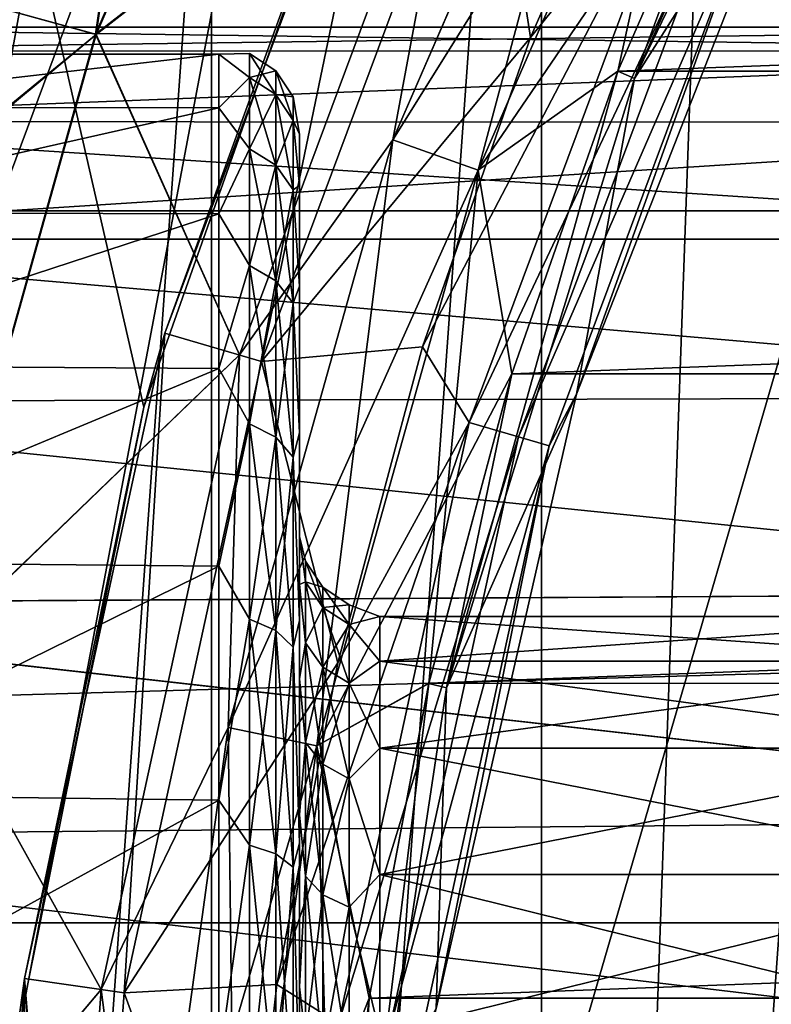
# Model space of a CAD drawing. Header units: metres. Extents: x -109 to 109, y -19 to 107.
# Tile 268 of 315: x 65.11 to 66.97, y 14.8 to 17.24. Entities that reach past the tile are written whole.
import ezdxf

# ---------------------------------------------------------------- set-up
doc = ezdxf.new("R2010")
doc.units = ezdxf.units.M
doc.layers.add('solid_21_412_310_XXX', color=7, linetype='CONTINUOUS')

msp = doc.modelspace()

# ---------------------------------------------------------------- linework, layer by layer
at = {"layer": 'solid_21_412_310_XXX'}
for points in [[(68.607697, 23.555944, 35.855), (63.607697, 14.89569, 35.855), (63.624134, 14.924164, 36.209904)], [(68.607697, 23.555944, 27.855), (63.607697, 14.89569, 35.855), (68.607697, 23.555944, 35.855)], [(68.607697, 23.555944, 27.855), (63.607697, 14.89569, 27.855), (63.607697, 14.89569, 35.855)], [(68.591255, 23.527472, 27.500097), (63.607697, 14.89569, 27.855), (68.607697, 23.555944, 27.855)], [(68.591255, 23.52747, 36.209904), (68.607697, 23.555944, 35.855), (63.624134, 14.924164, 36.209904)], [(63.624134, 14.924163, 27.500095), (63.607697, 14.89569, 27.855), (68.591255, 23.527472, 27.500097)], [(63.624134, 14.924163, 27.500095), (68.591255, 23.527472, 27.500097), (68.540749, 23.439993, 27.143353)], [(68.591255, 23.52747, 36.209904), (63.624134, 14.924164, 36.209904), (63.674641, 15.011642, 36.566647)], [(68.591255, 23.52747, 36.209904), (63.674641, 15.011642, 36.566647), (68.540749, 23.439993, 36.566647)], [(63.624134, 14.924163, 27.500095), (68.540749, 23.439993, 27.143353), (63.674641, 15.011642, 27.143353)], [(68.540749, 23.439993, 36.566647), (63.674641, 15.011642, 36.566647), (63.702316, 15.05958, 36.698151)], [(63.674641, 15.011642, 27.143353), (68.540749, 23.439993, 27.143353), (68.513649, 23.393047, 27.014351)], [(68.540749, 23.439993, 36.566647), (63.702316, 15.05958, 36.698151), (68.513077, 23.392054, 36.698147)], [(63.674641, 15.011642, 27.143353), (68.513649, 23.393047, 27.014351), (63.701744, 15.058586, 27.014351)], [(63.701744, 15.058586, 27.014351), (68.513649, 23.393047, 27.014351), (68.452652, 23.287399, 26.783821)], [(68.513077, 23.392054, 36.698147), (63.702316, 15.05958, 36.698151), (63.762741, 15.164236, 36.926182)], [(68.452652, 23.287399, 36.926178), (68.513077, 23.392054, 36.698147), (63.762741, 15.164236, 36.926182)], [(63.762741, 15.164235, 26.783823), (63.701744, 15.058586, 27.014351), (68.452652, 23.287399, 26.783821)], [(68.452652, 23.287399, 36.926178), (63.762741, 15.164236, 36.926182), (63.894424, 15.392319, 37.287514)], [(63.762741, 15.164235, 26.783823), (68.452652, 23.287399, 26.783821), (68.320969, 23.059317, 26.422489)], [(68.320969, 23.059317, 37.28751), (68.452652, 23.287399, 36.926178), (63.894424, 15.392319, 37.287514)], [(63.894424, 15.392317, 26.422491), (63.762741, 15.164235, 26.783823), (68.320969, 23.059317, 26.422489)], [(68.320969, 23.059317, 37.28751), (63.894424, 15.392319, 37.287514), (64.005959, 15.585499, 37.519161)], [(63.894424, 15.392317, 26.422491), (68.320969, 23.059317, 26.422489), (68.210716, 22.868357, 26.193243)], [(68.320969, 23.059317, 37.28751), (64.005959, 15.585499, 37.519161), (68.209435, 22.866137, 37.519161)], [(63.894424, 15.392317, 26.422491), (68.210716, 22.868357, 26.193243), (64.004677, 15.583276, 26.193243)], [(64.004677, 15.583276, 26.193243), (68.210716, 22.868357, 26.193243), (68.137352, 22.741291, 26.063419)], [(68.209435, 22.866137, 37.519161), (64.005959, 15.585499, 37.519161), (64.078033, 15.710343, 37.64658)], [(68.137352, 22.741291, 37.64658), (68.209435, 22.866137, 37.519161), (64.078033, 15.710343, 37.64658)], [(64.078033, 15.710342, 26.063419), (64.004677, 15.583276, 26.193243), (68.137352, 22.741291, 26.063419)], [(68.137352, 22.741291, 37.64658), (64.078033, 15.710343, 37.64658), (64.321724, 16.132421, 37.991966)], [(64.078033, 15.710342, 26.063419), (68.137352, 22.741291, 26.063419), (67.893669, 22.319212, 25.718035)], [(67.893669, 22.319208, 37.991966), (68.137352, 22.741291, 37.64658), (64.321724, 16.132421, 37.991966)], [(64.321724, 16.132421, 25.718035), (64.078033, 15.710342, 26.063419), (67.893669, 22.319212, 25.718035)], [(64.321724, 16.132421, 25.718035), (67.893669, 22.319212, 25.718035), (67.602089, 21.814186, 25.419287)], [(67.893669, 22.319208, 37.991966), (64.321724, 16.132421, 37.991966), (64.61573, 16.641655, 38.292816)], [(67.893669, 22.319208, 37.991966), (64.61573, 16.641655, 38.292816), (67.599663, 21.809978, 38.292816)], [(64.321724, 16.132421, 25.718035), (67.602089, 21.814186, 25.419287), (64.613297, 16.637447, 25.419287)], [(64.613297, 16.637447, 25.419287), (67.602089, 21.814186, 25.419287), (67.589424, 21.792246, 25.408382)], [(67.599663, 21.809978, 38.292816), (64.61573, 16.641655, 38.292816), (64.625969, 16.659389, 38.301617)], [(67.599663, 21.809978, 38.292816), (64.625969, 16.659389, 38.301617), (67.589424, 21.792242, 38.30162)], [(64.613297, 16.637447, 25.419287), (67.589424, 21.792246, 25.408382), (64.625969, 16.659389, 25.408382)], [(64.625969, 16.659389, 25.408382), (67.589424, 21.792246, 25.408382), (67.224548, 21.160259, 25.151566)], [(67.589424, 21.792242, 38.30162), (64.625969, 16.659389, 38.301617), (64.990845, 17.291374, 38.558434)], [(64.625969, 16.659389, 25.408382), (67.224548, 21.160259, 25.151566), (64.990845, 17.291372, 25.151566)], [(66.401894, 6.742917, 40.355), (66.89032, 20.412882, 40.355), (67.427818, 21.080446, 40.355)], [(67.42791, 5.37108, 40.355), (66.401894, 6.742917, 40.355), (67.427818, 21.080446, 40.355)], [(62.498146, 0.965167, -16.322948), (64.406349, 20.974394, -16.156656), (66.24247, 20.753584, -15.991887)], [(65.413467, 16.281759, 15.719504), (65.954941, 17.814035, 15.689883), (64.337006, 20.981516, 15.777664)], [(65.093407, 14.688555, 15.736898), (65.413467, 16.281759, 15.719504), (64.337006, 20.981516, 15.777664)], [(62.498146, 0.965167, -16.322948), (66.24247, 20.753584, -15.991887), (68.189705, 20.519022, -15.812044)], [(62.498146, 0.965167, -16.322948), (68.189705, 20.519022, -15.812044), (69.833221, 20.320616, -15.656162)], [(66.401894, 6.742917, 40.355), (66.401802, 19.708572, 40.355), (66.89032, 20.412882, 40.355)], [(71.36982, 0.982973, -15.507031), (62.498146, 0.965167, -16.322948), (69.833221, 20.320616, -15.656162)], [(65.581787, 8.246601, 40.355), (65.581718, 18.20487, 40.355), (66.401802, 19.708572, 40.355)], [(66.401894, 6.742917, 40.355), (65.581787, 8.246601, 40.355), (66.401802, 19.708572, 40.355)], [(65.410759, 18.018682, 24.965706), (65.94062, 18.697248, 24.717066), (65.293945, 17.20845, 24.717066)], [(66.214622, 17.922993, 24.105), (65.293945, 17.20845, 24.717066), (65.94062, 18.697248, 24.717066)], [(65.295448, 17.207916, 38.994915), (65.942039, 18.696512, 38.994915), (65.410759, 18.018686, 38.744293)], [(66.214622, 17.922993, 39.605), (65.942039, 18.696512, 38.994915), (65.295448, 17.207916, 38.994915)], [(66.632759, 17.098478, 23.855), (66.909248, 17.846373, 23.855), (67.281494, 18.550396, 23.855)], [(67.32016, 18.525866, 23.855), (66.632759, 17.098478, 23.855), (67.281494, 18.550396, 23.855)], [(107.702179, 18.527025, 71.355003), (45.297821, 18.52701, 71.355003), (45.049725, 16.76968, 71.355003)], [(107.950272, 16.769693, 71.355003), (107.702179, 18.527025, 71.355003), (45.049725, 16.76968, 71.355003)], [(67.320168, 18.525875, 25.855), (66.632759, 17.098486, 25.855), (67.32016, 18.525866, 23.855)], [(67.060097, 17.771833, 25.855), (66.632759, 17.098486, 25.855), (67.320168, 18.525875, 25.855)], [(66.632759, 17.098486, 25.855), (66.632759, 17.098478, 23.855), (67.32016, 18.525866, 23.855)], [(66.032082, 16.946115, 23.96896), (66.214622, 17.922993, 24.105), (66.636162, 18.336845, 23.96896)], [(66.032082, 16.946115, 23.96896), (66.636162, 18.336845, 23.96896), (66.24411, 16.87076, 23.883879)], [(66.032295, 16.946041, 39.741154), (66.63636, 18.336744, 39.741154), (66.214622, 17.922993, 39.605)], [(66.836182, 18.233206, 39.826183), (66.63636, 18.336744, 39.741154), (66.032295, 16.946041, 39.741154)], [(66.636162, 18.336845, 23.96896), (66.835953, 18.23332, 23.883879), (66.24411, 16.87076, 23.883879)], [(66.244347, 16.870676, 39.826183), (66.836182, 18.233206, 39.826183), (66.032295, 16.946041, 39.741154)], [(66.24411, 16.87076, 23.883879), (66.835953, 18.23332, 23.883879), (66.59066, 17.11644, 23.855)], [(66.244347, 16.870676, 39.826183), (66.909279, 17.846424, 39.855), (66.836182, 18.233206, 39.826183)], [(66.835953, 18.23332, 23.883879), (66.909248, 17.846373, 23.855), (66.59066, 17.11644, 23.855)], [(65.035507, 18.205551, 40.488567), (65.257027, 18.109327, 40.388794), (64.696777, 16.532925, 40.388794)], [(64.984123, 9.85176, 40.355), (64.98407, 16.599686, 40.355), (65.581718, 18.20487, 40.355)], [(65.257027, 18.109327, 40.388794), (65.581718, 18.20487, 40.355), (64.98407, 16.599686, 40.355)], [(65.581787, 8.246601, 40.355), (64.984123, 9.85176, 40.355), (65.581718, 18.20487, 40.355)], [(64.696777, 16.532925, 40.388794), (65.257027, 18.109327, 40.388794), (64.98407, 16.599686, 40.355)], [(65.295448, 17.207916, 38.994915), (65.410759, 18.018686, 38.744293), (64.990845, 17.291374, 38.558434)], [(64.990845, 17.291372, 25.151566), (65.410759, 18.018682, 24.965706), (65.293945, 17.20845, 24.717066)], [(65.465851, 16.465797, 13.655), (65.705704, 16.395304, 13.655), (66.039223, 18.003065, 13.655)], [(65.465851, 16.465797, 13.655), (66.039223, 18.003065, 13.655), (65.954941, 17.814035, 15.689883)], [(66.039223, 18.003065, 13.655), (65.705704, 16.395304, 13.655), (66.266647, 17.899248, 13.655)], [(66.699715, 17.945387, 15.824059), (66.266624, 17.899208, 15.608997), (66.37442, 17.199814, 15.824059)], [(66.699715, 17.945387, 15.824059), (66.37442, 17.199814, 15.824059), (66.75592, 17.675789, 15.950899)], [(66.214622, 17.922993, 24.105), (65.650833, 16.411421, 24.105), (65.293945, 17.20845, 24.717066)], [(65.650833, 16.411421, 39.605), (66.214622, 17.922993, 39.605), (65.295448, 17.207916, 38.994915)], [(66.032295, 16.946041, 39.741154), (66.214622, 17.922993, 39.605), (65.650833, 16.411421, 39.605)], [(66.032082, 16.946115, 23.96896), (65.650833, 16.411421, 24.105), (66.214622, 17.922993, 24.105)], [(66.266647, 17.899248, 13.655), (65.705704, 16.395304, 13.655), (66.266624, 17.899208, 15.608997)], [(65.705704, 16.395304, 13.655), (65.705704, 16.395317, 15.608997), (66.266624, 17.899208, 15.608997)], [(66.37442, 17.199814, 15.824059), (66.266624, 17.899208, 15.608997), (65.705704, 16.395317, 15.608997)], [(66.244347, 16.870676, 39.826183), (66.590683, 17.116493, 39.855), (66.909279, 17.846424, 39.855)], [(66.632759, 17.098478, 23.855), (66.59066, 17.11644, 23.855), (66.909248, 17.846373, 23.855)], [(66.909279, 17.846424, 39.855), (66.590683, 17.116493, 39.855), (86.090744, 17.846371, 39.855)], [(66.590683, 17.116493, 39.855), (86.409332, 17.116438, 39.855), (86.090744, 17.846371, 39.855)], [(65.465851, 16.465797, 13.655), (65.954941, 17.814035, 15.689883), (65.413467, 16.281759, 15.719504)], [(66.487984, 16.314114, 16.51688), (66.487991, 16.314125, 25.855), (67.060097, 17.771833, 25.855)], [(66.487984, 16.314114, 16.51688), (67.060097, 17.771833, 25.855), (67.060097, 17.771833, 16.51688)], [(66.487984, 16.314114, 16.51688), (67.060097, 17.771833, 16.51688), (66.944534, 17.589651, 16.309826)], [(67.060097, 17.771833, 25.855), (66.487991, 16.314125, 25.855), (66.632759, 17.098486, 25.855)], [(66.105759, 16.432016, 15.824059), (66.221802, 16.243767, 15.950899), (66.75592, 17.675789, 15.950899)], [(66.37442, 17.199814, 15.824059), (66.105759, 16.432016, 15.824059), (66.75592, 17.675789, 15.950899)], [(66.871742, 17.622896, 16.116699), (66.75592, 17.675789, 15.950899), (66.221802, 16.243767, 15.950899)], [(66.343971, 16.207895, 16.116699), (66.871742, 17.622896, 16.116699), (66.221802, 16.243767, 15.950899)], [(66.944534, 17.589651, 16.309826), (66.871742, 17.622896, 16.116699), (66.343971, 16.207895, 16.116699)], [(66.420753, 16.18535, 16.309826), (66.944534, 17.589651, 16.309826), (66.343971, 16.207895, 16.116699)], [(66.487984, 16.314114, 16.51688), (66.944534, 17.589651, 16.309826), (66.420753, 16.18535, 16.309826)], [(65.295448, 17.207916, 38.994915), (64.990845, 17.291374, 38.558434), (64.625969, 16.659389, 38.301617)], [(64.990845, 17.291372, 25.151566), (65.293945, 17.20845, 24.717066), (64.856018, 15.645465, 24.717066)], [(64.111916, 17.16732, 55.17342), (68.5, 17.166149, 55.166683), (68.5, 17.225817, 55.855)], [(64.130684, 17.225817, 55.855), (64.111916, 17.16732, 55.17342), (68.5, 17.225817, 55.855)], [(64.111923, 17.167326, 56.536549), (64.130684, 17.225817, 55.855), (68.5, 17.166149, 56.543316)], [(68.5, 17.166149, 56.543316), (64.130684, 17.225817, 55.855), (68.5, 17.225817, 55.855)], [(65.295448, 17.207916, 38.994915), (64.625969, 16.659389, 38.301617), (64.61573, 16.641655, 38.292816)], [(64.857574, 15.64514, 38.994915), (65.295448, 17.207916, 38.994915), (64.61573, 16.641655, 38.292816)], [(65.650833, 16.411421, 24.105), (64.856018, 15.645465, 24.717066), (65.293945, 17.20845, 24.717066)], [(65.650833, 16.411421, 39.605), (65.295448, 17.207916, 38.994915), (64.857574, 15.64514, 38.994915)], [(66.37442, 17.199814, 15.824059), (65.705704, 16.395317, 15.608997), (66.105759, 16.432016, 15.824059)], [(64.111916, 17.16732, 55.17342), (64.057343, 16.991486, 54.506023), (68.5, 17.166149, 55.166683)], [(64.057343, 16.991486, 54.506023), (68.5, 16.98893, 54.498909), (68.5, 17.166149, 55.166683)], [(64.05735, 16.991505, 57.203922), (64.111923, 17.167326, 56.536549), (68.5, 17.166149, 56.543316)], [(64.05735, 16.991505, 57.203922), (68.5, 17.166149, 56.543316), (68.5, 16.98893, 57.21109)], [(64.448273, 17.159119, 56.217827), (65.599998, 17.158966, 56.21946), (65.599998, 17.158966, 55.49054)], [(64.448273, 17.159119, 56.217827), (64.448273, 17.026373, 56.931232), (65.599998, 17.158966, 56.21946)], [(64.448273, 17.159119, 55.492176), (64.448273, 17.159119, 56.217827), (65.599998, 17.158966, 55.49054)], [(64.448273, 17.026373, 54.77877), (64.448273, 17.159119, 55.492176), (65.599998, 17.158966, 55.49054)], [(64.448273, 17.026373, 56.931232), (65.599998, 17.025028, 56.93597), (65.599998, 17.158966, 56.21946)], [(64.448273, 17.026373, 54.77877), (65.599998, 17.158966, 55.49054), (65.599998, 17.025028, 54.774033)], [(65.599998, 17.158966, 56.21946), (65.676392, 17.100874, 56.538277), (65.676392, 17.160652, 55.855)], [(65.599998, 17.158966, 55.49054), (65.676392, 17.160652, 55.855), (65.676392, 17.100874, 55.171722)], [(65.599998, 17.158966, 55.49054), (65.599998, 17.158966, 56.21946), (65.676392, 17.160652, 55.855)], [(65.599998, 17.158966, 56.21946), (65.599998, 17.025028, 56.93597), (65.676392, 17.100874, 56.538277)], [(65.599998, 17.025028, 54.774033), (65.599998, 17.158966, 55.49054), (65.676392, 17.100874, 55.171722)], [(65.676392, 17.160652, 55.855), (65.741364, 17.117294, 55.855), (65.741364, 17.058174, 55.179253)], [(65.676392, 17.160652, 55.855), (65.676392, 17.100874, 56.538277), (65.741364, 17.117294, 55.855)], [(65.676392, 17.100874, 55.171722), (65.676392, 17.160652, 55.855), (65.741364, 17.058174, 55.179253)], [(65.599998, 17.025028, 56.93597), (65.676392, 16.923353, 57.200794), (65.676392, 17.100874, 56.538277)], [(65.599998, 17.025028, 54.774033), (65.676392, 17.100874, 55.171722), (65.676392, 16.923353, 54.509209)], [(65.676392, 17.100874, 56.538277), (65.741364, 17.058174, 56.530746), (65.741364, 17.117294, 55.855)], [(65.676392, 17.100874, 56.538277), (65.676392, 16.923353, 57.200794), (65.741364, 17.058174, 56.530746)], [(65.676392, 17.100874, 55.171722), (65.741364, 17.058174, 55.179253), (65.741364, 16.882608, 54.524036)], [(65.676392, 16.923353, 54.509209), (65.676392, 17.100874, 55.171722), (65.741364, 16.882608, 54.524036)], [(65.741364, 17.117294, 55.855), (65.784775, 17.052353, 55.855), (65.784775, 16.994221, 55.190529)], [(65.741364, 17.117294, 55.855), (65.741364, 17.058174, 56.530746), (65.784775, 17.052353, 55.855)], [(65.741364, 17.058174, 55.179253), (65.741364, 17.117294, 55.855), (65.784775, 16.994221, 55.190529)], [(66.165779, 15.584603, 23.855), (66.327538, 16.364769, 23.855), (66.59066, 17.11644, 23.855)], [(66.632759, 17.098478, 23.855), (66.165779, 15.584603, 23.855), (66.59066, 17.11644, 23.855)], [(66.24411, 16.87076, 23.883879), (66.59066, 17.11644, 23.855), (66.327538, 16.364769, 23.855)], [(66.244347, 16.870676, 39.826183), (66.32756, 16.364824, 39.855), (66.590683, 17.116493, 39.855)], [(66.590683, 17.116493, 39.855), (66.32756, 16.364824, 39.855), (86.409332, 17.116438, 39.855)], [(66.32756, 16.364824, 39.855), (86.672455, 16.364769, 39.855), (86.409332, 17.116438, 39.855)], [(66.632759, 17.098486, 25.855), (66.165779, 15.584611, 25.855), (66.632759, 17.098478, 23.855)], [(66.487991, 16.314125, 25.855), (66.165779, 15.584611, 25.855), (66.632759, 17.098486, 25.855)], [(66.165779, 15.584611, 25.855), (66.165779, 15.584603, 23.855), (66.632759, 17.098478, 23.855)], [(65.676392, 16.923353, 57.200794), (65.741364, 16.882608, 57.185963), (65.741364, 17.058174, 56.530746)], [(65.741364, 17.058174, 56.530746), (65.784775, 16.994221, 56.51947), (65.784775, 17.052353, 55.855)], [(65.741364, 17.058174, 56.530746), (65.741364, 16.882608, 57.185963), (65.784775, 16.994221, 56.51947)], [(65.741364, 17.058174, 55.179253), (65.784775, 16.994221, 55.190529), (65.784775, 16.821585, 54.546246)], [(65.741364, 16.882608, 54.524036), (65.741364, 17.058174, 55.179253), (65.784775, 16.821585, 54.546246)], [(65.784775, 17.052353, 55.855), (65.800003, 16.95981, 56.201115), (65.800003, 16.959808, 55.508865)], [(65.784775, 17.052353, 55.855), (65.784775, 16.994221, 56.51947), (65.800003, 16.95981, 56.201115)], [(65.784775, 16.994221, 55.190529), (65.784775, 17.052353, 55.855), (65.800003, 16.959808, 55.508865)], [(64.448273, 17.026373, 56.931232), (64.448273, 16.765364, 57.608315), (65.599998, 17.025028, 56.93597)], [(64.448273, 16.765364, 54.101685), (64.448273, 17.026373, 54.77877), (65.599998, 17.025028, 54.774033)], [(64.448273, 16.765364, 57.608315), (65.599998, 16.761711, 57.615665), (65.599998, 17.025028, 56.93597)], [(64.448273, 16.765364, 54.101685), (65.599998, 17.025028, 54.774033), (65.599998, 16.761711, 54.094334)], [(65.599998, 17.025028, 56.93597), (65.599998, 16.761711, 57.615665), (65.676392, 16.923353, 57.200794)], [(65.599998, 16.761711, 54.094334), (65.599998, 17.025028, 54.774033), (65.676392, 16.923353, 54.509209)], [(64.057343, 16.991486, 54.506023), (63.972542, 16.698969, 53.870758), (68.5, 16.98893, 54.498909)], [(63.972542, 16.698969, 53.870758), (68.5, 16.699446, 53.871593), (68.5, 16.98893, 54.498909)], [(63.972549, 16.699003, 57.83918), (64.05735, 16.991505, 57.203922), (68.5, 16.699446, 57.838409)], [(64.05735, 16.991505, 57.203922), (68.5, 16.98893, 57.21109), (68.5, 16.699446, 57.838409)], [(65.741364, 16.882608, 57.185963), (65.784775, 16.821585, 57.163754), (65.784775, 16.994221, 56.51947)], [(65.784775, 16.994221, 56.51947), (65.800003, 16.832567, 56.881573), (65.800003, 16.95981, 56.201115)], [(65.784775, 16.994221, 56.51947), (65.784775, 16.821585, 57.163754), (65.800003, 16.832567, 56.881573)], [(65.784775, 16.994221, 55.190529), (65.800003, 16.959808, 55.508865), (65.800003, 16.83256, 54.828403)], [(65.784775, 16.821585, 54.546246), (65.784775, 16.994221, 55.190529), (65.800003, 16.83256, 54.828403)], [(65.800003, 16.959808, 55.508865), (65.800003, 16.95981, 56.201115), (65.800003, 16.832567, 56.881573)], [(65.800003, 16.83256, 54.828403), (65.800003, 16.959808, 55.508865), (65.800003, 16.832567, 56.881573)], [(65.623001, 15.486083, 23.96896), (65.650833, 16.411421, 24.105), (66.032082, 16.946115, 23.96896)], [(65.623001, 15.486083, 23.96896), (66.032082, 16.946115, 23.96896), (65.843315, 15.440301, 23.883879)], [(65.623215, 15.486038, 39.741154), (66.032295, 16.946041, 39.741154), (65.650833, 16.411421, 39.605)], [(66.244347, 16.870676, 39.826183), (66.032295, 16.946041, 39.741154), (65.623215, 15.486038, 39.741154)], [(66.032082, 16.946115, 23.96896), (66.24411, 16.87076, 23.883879), (65.843315, 15.440301, 23.883879)], [(65.599998, 16.761711, 57.615665), (65.676392, 16.633486, 57.822418), (65.676392, 16.923353, 57.200794)], [(65.599998, 16.761711, 54.094334), (65.676392, 16.923353, 54.509209), (65.676392, 16.633486, 53.887581)], [(65.676392, 16.923353, 57.200794), (65.676392, 16.633486, 57.822418), (65.741364, 16.882608, 57.185963)], [(65.676392, 16.923353, 54.509209), (65.741364, 16.882608, 54.524036), (65.741364, 16.595934, 53.90926)], [(65.676392, 16.633486, 53.887581), (65.676392, 16.923353, 54.509209), (65.741364, 16.595934, 53.90926)], [(65.676392, 16.633486, 57.822418), (65.741364, 16.595934, 57.800739), (65.741364, 16.882608, 57.185963)], [(65.741364, 16.882608, 57.185963), (65.741364, 16.595934, 57.800739), (65.784775, 16.821585, 57.163754)], [(65.741364, 16.882608, 54.524036), (65.784775, 16.821585, 54.546246), (65.784775, 16.539696, 53.94173)], [(65.741364, 16.595934, 53.90926), (65.741364, 16.882608, 54.524036), (65.784775, 16.539696, 53.94173)], [(65.843559, 15.44025, 39.826183), (66.244347, 16.870676, 39.826183), (65.623215, 15.486038, 39.741154)], [(65.843315, 15.440301, 23.883879), (66.24411, 16.87076, 23.883879), (66.121346, 15.595541, 23.855)], [(65.843559, 15.44025, 39.826183), (66.32756, 16.364824, 39.855), (66.244347, 16.870676, 39.826183)], [(66.24411, 16.87076, 23.883879), (66.327538, 16.364769, 23.855), (66.121346, 15.595541, 23.855)], [(65.784775, 16.821585, 57.163754), (65.800003, 16.582409, 57.527058), (65.800003, 16.832567, 56.881573)], [(65.784775, 16.821585, 54.546246), (65.800003, 16.83256, 54.828403), (65.800003, 16.582399, 54.182922)], [(65.800003, 16.83256, 54.828403), (65.800003, 16.832567, 56.881573), (65.800003, 16.582409, 57.527058)], [(65.800003, 16.582399, 54.182922), (65.800003, 16.83256, 54.828403), (65.800003, 16.582409, 57.527058)], [(65.741364, 16.595934, 57.800739), (65.784775, 16.539696, 57.768269), (65.784775, 16.821585, 57.163754)], [(65.784775, 16.821585, 57.163754), (65.784775, 16.539696, 57.768269), (65.800003, 16.582409, 57.527058)], [(65.784775, 16.539696, 53.94173), (65.784775, 16.821585, 54.546246), (65.800003, 16.582399, 54.182922)], [(107.950272, 16.769693, 71.355003), (45.049725, 16.76968, 71.355003), (44.900478, 15.000278, 71.355003)], [(108.099518, 15.000281, 71.355003), (107.950272, 16.769693, 71.355003), (44.900478, 15.000278, 71.355003)], [(64.448273, 16.765364, 57.608315), (64.448273, 16.384897, 58.226227), (65.599998, 16.761711, 57.615665)], [(64.448273, 16.384897, 53.483772), (64.448273, 16.765364, 54.101685), (65.599998, 16.761711, 54.094334)], [(64.448273, 16.384897, 58.226227), (65.599998, 16.377985, 58.235405), (65.599998, 16.761711, 57.615665)], [(64.448273, 16.384897, 53.483772), (65.599998, 16.761711, 54.094334), (65.599998, 16.377985, 53.474594)], [(65.599998, 16.761711, 57.615665), (65.599998, 16.377985, 58.235405), (65.676392, 16.633486, 57.822418)], [(65.599998, 16.377985, 53.474594), (65.599998, 16.761711, 54.094334), (65.676392, 16.633486, 53.887581)], [(63.972542, 16.698969, 53.870758), (63.867489, 16.294971, 53.289791), (68.5, 16.306334, 53.303448)], [(63.8675, 16.295015, 58.420155), (63.972549, 16.699003, 57.83918), (68.5, 16.306334, 58.406551)], [(63.972542, 16.698969, 53.870758), (68.5, 16.306334, 53.303448), (68.5, 16.699446, 53.871593)], [(63.972549, 16.699003, 57.83918), (68.5, 16.699446, 57.838409), (68.5, 16.306334, 58.406551)], [(65.599998, 16.377985, 58.235405), (65.676392, 16.240076, 58.384262), (65.676392, 16.633486, 57.822418)], [(65.599998, 16.377985, 53.474594), (65.676392, 16.633486, 53.887581), (65.676392, 16.240076, 53.325737)], [(65.676392, 16.633486, 57.822418), (65.676392, 16.240076, 58.384262), (65.741364, 16.595934, 57.800739)], [(65.676392, 16.633486, 53.887581), (65.741364, 16.595934, 53.90926), (65.741364, 16.206861, 53.353607)], [(65.676392, 16.240076, 53.325737), (65.676392, 16.633486, 53.887581), (65.741364, 16.206861, 53.353607)], [(65.676392, 16.240076, 58.384262), (65.741364, 16.206861, 58.356392), (65.741364, 16.595934, 57.800739)], [(65.741364, 16.595934, 57.800739), (65.741364, 16.206861, 58.356392), (65.784775, 16.539696, 57.768269)], [(65.741364, 16.595934, 53.90926), (65.784775, 16.539696, 53.94173), (65.784775, 16.157114, 53.395351)], [(65.741364, 16.206861, 53.353607), (65.741364, 16.595934, 53.90926), (65.784775, 16.157114, 53.395351)], [(65.784775, 16.539696, 57.768269), (65.800003, 16.217863, 58.115566), (65.800003, 16.582409, 57.527058)], [(65.784775, 16.539696, 53.94173), (65.800003, 16.582399, 54.182922), (65.800003, 16.21785, 53.594418)], [(65.800003, 16.582399, 54.182922), (65.800003, 16.582409, 57.527058), (65.800003, 16.217863, 58.115566)], [(65.800003, 16.21785, 53.594418), (65.800003, 16.582399, 54.182922), (65.800003, 16.217863, 58.115566)], [(65.741364, 16.206861, 58.356392), (65.784775, 16.157114, 58.314651), (65.784775, 16.539696, 57.768269)], [(65.784775, 16.539696, 57.768269), (65.784775, 16.157114, 58.314651), (65.800003, 16.217863, 58.115566)], [(65.784775, 16.157114, 53.395351), (65.784775, 16.539696, 53.94173), (65.800003, 16.21785, 53.594418)], [(65.117058, 14.862437, 13.655), (65.36451, 14.826843, 13.655), (65.465851, 16.465797, 13.655)], [(65.117058, 14.862437, 13.655), (65.465851, 16.465797, 13.655), (65.413467, 16.281759, 15.719504)], [(65.465851, 16.465797, 13.655), (65.36451, 14.826843, 13.655), (65.705704, 16.395304, 13.655)], [(66.105759, 16.432016, 15.824059), (65.705704, 16.395317, 15.608997), (65.895218, 15.646289, 15.824059)], [(66.105759, 16.432016, 15.824059), (65.895218, 15.646289, 15.824059), (66.221802, 16.243767, 15.950899)], [(65.650833, 16.411421, 24.105), (65.307899, 14.834998, 24.105), (64.856018, 15.645465, 24.717066)], [(65.307899, 14.834997, 39.605), (65.650833, 16.411421, 39.605), (64.857574, 15.64514, 38.994915)], [(65.623215, 15.486038, 39.741154), (65.650833, 16.411421, 39.605), (65.307899, 14.834997, 39.605)], [(65.623001, 15.486083, 23.96896), (65.307899, 14.834998, 24.105), (65.650833, 16.411421, 24.105)], [(65.36451, 14.826843, 13.655), (65.364517, 14.826895, 15.608997), (65.705704, 16.395317, 15.608997)], [(65.705704, 16.395304, 13.655), (65.36451, 14.826843, 13.655), (65.705704, 16.395317, 15.608997)], [(65.895218, 15.646289, 15.824059), (65.705704, 16.395317, 15.608997), (65.364517, 14.826895, 15.608997)], [(64.448273, 16.384897, 58.226227), (64.448273, 15.897814, 58.764111), (65.599998, 16.377985, 58.235405)], [(64.448273, 15.897814, 52.945889), (64.448273, 16.384897, 53.483772), (65.599998, 16.377985, 53.474594)], [(64.448273, 15.897814, 58.764111), (65.599998, 15.886915, 58.774086), (65.599998, 16.377985, 58.235405)], [(64.448273, 15.897814, 52.945889), (65.599998, 16.377985, 53.474594), (65.599998, 15.886915, 52.935913)], [(65.599998, 16.377985, 58.235405), (65.599998, 15.886915, 58.774086), (65.676392, 16.240076, 58.384262)], [(65.599998, 15.886915, 52.935913), (65.599998, 16.377985, 53.474594), (65.676392, 16.240076, 53.325737)], [(65.843559, 15.44025, 39.826183), (66.121368, 15.595596, 39.855), (66.32756, 16.364824, 39.855)], [(66.165779, 15.584603, 23.855), (66.121346, 15.595541, 23.855), (66.327538, 16.364769, 23.855)], [(66.32756, 16.364824, 39.855), (66.121368, 15.595596, 39.855), (86.672455, 16.364769, 39.855)], [(66.121368, 15.595596, 39.855), (86.878647, 15.59554, 39.855), (86.672455, 16.364769, 39.855)], [(63.867489, 16.294971, 53.289791), (63.755924, 15.79264, 52.787197), (68.5, 15.821324, 52.811428)], [(63.755936, 15.792695, 58.922756), (63.8675, 16.295015, 58.420155), (68.5, 15.821324, 58.898575)], [(63.867489, 16.294971, 53.289791), (68.5, 15.821324, 52.811428), (68.5, 16.306334, 53.303448)], [(63.8675, 16.295015, 58.420155), (68.5, 16.306334, 58.406551), (68.5, 15.821324, 58.898575)], [(66.487991, 16.314125, 25.855), (66.139526, 14.787395, 25.855), (66.165779, 15.584611, 25.855)], [(66.139526, 14.787407, 16.51688), (66.139526, 14.787395, 25.855), (66.487991, 16.314125, 25.855)], [(66.139526, 14.787407, 16.51688), (66.487991, 16.314125, 25.855), (66.487984, 16.314114, 16.51688)], [(66.139526, 14.787407, 16.51688), (66.487984, 16.314114, 16.51688), (66.420753, 16.18535, 16.309826)], [(65.117058, 14.862437, 13.655), (65.413467, 16.281759, 15.719504), (65.093407, 14.688555, 15.736898)], [(65.743996, 14.847024, 15.824059), (65.896919, 14.750309, 15.950899), (66.221802, 16.243767, 15.950899)], [(65.895218, 15.646289, 15.824059), (65.743996, 14.847024, 15.824059), (66.221802, 16.243767, 15.950899)], [(66.343971, 16.207895, 16.116699), (66.221802, 16.243767, 15.950899), (65.896919, 14.750309, 15.950899)], [(65.599998, 15.886915, 58.774086), (65.676392, 15.755081, 58.869259), (65.676392, 16.240076, 58.384262)], [(65.599998, 15.886915, 52.935913), (65.676392, 16.240076, 53.325737), (65.676392, 15.755081, 52.84074)], [(65.676392, 16.240076, 58.384262), (65.676392, 15.755081, 58.869259), (65.741364, 16.206861, 58.356392)], [(65.676392, 16.240076, 53.325737), (65.741364, 16.206861, 53.353607), (65.741364, 15.72721, 52.873955)], [(65.676392, 15.755081, 52.84074), (65.676392, 16.240076, 53.325737), (65.741364, 15.72721, 52.873955)], [(65.676392, 15.755081, 58.869259), (65.741364, 15.72721, 58.836044), (65.741364, 16.206861, 58.356392)], [(65.741364, 16.206861, 58.356392), (65.741364, 15.72721, 58.836044), (65.784775, 16.157114, 58.314651)], [(65.741364, 16.206861, 53.353607), (65.784775, 16.157114, 53.395351), (65.784775, 15.685468, 52.923702)], [(65.741364, 15.72721, 52.873955), (65.741364, 16.206861, 53.353607), (65.784775, 15.685468, 52.923702)], [(65.784775, 16.157114, 58.314651), (65.800003, 15.751348, 58.627037), (65.800003, 16.217863, 58.115566)], [(65.784775, 16.157114, 53.395351), (65.800003, 16.21785, 53.594418), (65.800003, 15.751328, 53.082947)], [(65.800003, 16.21785, 53.594418), (65.800003, 16.217863, 58.115566), (65.800003, 15.751348, 58.627037)], [(65.800003, 16.21785, 53.594418), (65.800003, 15.960736, 56.142578), (65.800003, 15.960735, 55.567417)], [(65.800003, 16.21785, 53.594418), (65.800003, 15.751348, 58.627037), (65.800003, 15.960736, 56.142578)], [(65.800003, 16.21785, 53.594418), (65.800003, 15.960735, 55.567417), (65.800003, 15.841093, 55.004814)], [(65.800003, 15.751328, 53.082947), (65.800003, 16.21785, 53.594418), (65.800003, 15.841093, 55.004814)], [(66.022957, 14.732189, 16.116699), (66.343971, 16.207895, 16.116699), (65.896919, 14.750309, 15.950899)], [(66.420753, 16.18535, 16.309826), (66.343971, 16.207895, 16.116699), (66.022957, 14.732189, 16.116699)], [(66.102165, 14.7208, 16.309826), (66.420753, 16.18535, 16.309826), (66.022957, 14.732189, 16.116699)], [(66.139526, 14.787407, 16.51688), (66.420753, 16.18535, 16.309826), (66.102165, 14.7208, 16.309826)], [(65.741364, 15.72721, 58.836044), (65.784775, 15.685468, 58.786297), (65.784775, 16.157114, 58.314651)], [(65.784775, 16.157114, 58.314651), (65.784775, 15.685468, 58.786297), (65.800003, 15.751348, 58.627037)], [(65.784775, 15.685468, 52.923702), (65.784775, 16.157114, 53.395351), (65.800003, 15.751328, 53.082947)], [(65.800003, 15.960736, 56.142578), (65.815216, 15.847926, 56.376572), (65.815216, 15.899297, 55.855)], [(65.800003, 15.960736, 56.142578), (65.800003, 15.841093, 56.705185), (65.815216, 15.847926, 56.376572)], [(65.800003, 15.960735, 55.567417), (65.800003, 15.960736, 56.142578), (65.815216, 15.899297, 55.855)], [(65.800003, 15.751348, 58.627037), (65.800003, 15.841093, 56.705185), (65.800003, 15.960736, 56.142578)], [(65.800003, 15.960735, 55.567417), (65.815216, 15.899297, 55.855), (65.815216, 15.847926, 55.333431)], [(65.800003, 15.841093, 55.004814), (65.800003, 15.960735, 55.567417), (65.815216, 15.847926, 55.333431)], [(64.448273, 15.897814, 58.764111), (64.448273, 15.320555, 59.203815), (65.599998, 15.886915, 58.774086)], [(64.448273, 15.320555, 52.506184), (64.448273, 15.897814, 52.945889), (65.599998, 15.886915, 52.935913)], [(64.448273, 15.320555, 59.203815), (65.599998, 15.305224, 59.213356), (65.599998, 15.886915, 58.774086)], [(64.448273, 15.320555, 52.506184), (65.599998, 15.886915, 52.935913), (65.599998, 15.305224, 52.496643)], [(65.599998, 15.886915, 58.774086), (65.599998, 15.305224, 59.213356), (65.676392, 15.755081, 58.869259)], [(65.599998, 15.305224, 52.496643), (65.599998, 15.886915, 52.935913), (65.676392, 15.755081, 52.84074)], [(65.815216, 15.899297, 55.855), (65.858627, 15.834349, 55.855), (65.858627, 15.784226, 55.3461)], [(65.815216, 15.899297, 55.855), (65.815216, 15.847926, 56.376572), (65.858627, 15.834349, 55.855)], [(65.815216, 15.847926, 55.333431), (65.815216, 15.899297, 55.855), (65.858627, 15.784226, 55.3461)], [(65.800003, 15.841093, 56.705185), (65.815216, 15.69579, 56.878098), (65.815216, 15.847926, 56.376572)], [(65.800003, 15.841093, 55.004814), (65.815216, 15.847926, 55.333431), (65.815216, 15.69579, 54.831905)], [(65.800003, 15.841093, 56.705185), (65.800003, 15.607033, 57.230606), (65.815216, 15.69579, 56.878098)], [(65.800003, 15.607038, 54.479401), (65.800003, 15.841093, 55.004814), (65.815216, 15.69579, 54.831905)], [(65.800003, 15.751348, 58.627037), (65.800003, 15.607033, 57.230606), (65.800003, 15.841093, 56.705185)], [(65.800003, 15.751328, 53.082947), (65.800003, 15.841093, 55.004814), (65.800003, 15.607038, 54.479401)], [(65.815216, 15.847926, 56.376572), (65.858627, 15.784226, 56.363899), (65.858627, 15.834349, 55.855)], [(65.815216, 15.847926, 56.376572), (65.815216, 15.69579, 56.878098), (65.858627, 15.784226, 56.363899)], [(65.815216, 15.847926, 55.333431), (65.858627, 15.784226, 55.3461), (65.858627, 15.635786, 54.856758)], [(65.815216, 15.69579, 54.831905), (65.815216, 15.847926, 55.333431), (65.858627, 15.635786, 54.856758)], [(65.858627, 15.834349, 55.855), (65.923599, 15.790983, 55.855), (65.923599, 15.741694, 55.354561)], [(65.858627, 15.834349, 55.855), (65.858627, 15.784226, 56.363899), (65.923599, 15.790983, 55.855)], [(65.858627, 15.784226, 55.3461), (65.858627, 15.834349, 55.855), (65.923599, 15.741694, 55.354561)], [(63.755924, 15.79264, 52.787197), (68.5, 15.258885, 52.410202), (68.5, 15.821324, 52.811428)], [(63.755936, 15.792695, 58.922756), (68.5, 15.821324, 58.898575), (68.5, 15.258885, 59.299797)], [(63.755924, 15.79264, 52.787197), (63.652683, 15.212374, 52.383171), (68.5, 15.258885, 52.410202)], [(63.652691, 15.21244, 59.32679), (63.755936, 15.792695, 58.922756), (68.5, 15.258885, 59.299797)], [(65.815216, 15.69579, 56.878098), (65.858627, 15.635786, 56.853241), (65.858627, 15.784226, 56.363899)], [(65.858627, 15.784226, 56.363899), (65.923599, 15.741694, 56.355438), (65.923599, 15.790983, 55.855)], [(65.858627, 15.784226, 56.363899), (65.858627, 15.635786, 56.853241), (65.923599, 15.741694, 56.355438)], [(65.858627, 15.784226, 55.3461), (65.923599, 15.741694, 55.354561), (65.923599, 15.595721, 54.873352)], [(65.858627, 15.635786, 54.856758), (65.858627, 15.784226, 55.3461), (65.923599, 15.595721, 54.873352)], [(65.923599, 15.790983, 55.855), (66, 15.761847, 56.121548), (66, 15.761847, 55.588451)], [(65.923599, 15.790983, 55.855), (65.923599, 15.741694, 56.355438), (66, 15.761847, 56.121548)], [(65.923599, 15.741694, 55.354561), (65.923599, 15.790983, 55.855), (66, 15.761847, 55.588451)], [(65.599998, 15.305224, 59.213356), (65.676392, 15.193235, 59.262669), (65.676392, 15.755081, 58.869259)], [(65.599998, 15.305224, 52.496643), (65.676392, 15.755081, 52.84074), (65.676392, 15.193235, 52.44733)], [(65.676392, 15.755081, 58.869259), (65.676392, 15.193235, 59.262669), (65.741364, 15.72721, 58.836044)], [(65.676392, 15.755081, 52.84074), (65.741364, 15.72721, 52.873955), (65.741364, 15.171556, 52.484882)], [(65.676392, 15.193235, 52.44733), (65.676392, 15.755081, 52.84074), (65.741364, 15.171556, 52.484882)], [(65.923599, 15.741694, 56.355438), (66, 15.651011, 56.642994), (66, 15.761847, 56.121548)], [(65.923599, 15.741694, 55.354561), (66, 15.761847, 55.588451), (66, 15.651011, 55.067005)], [(66, 15.651011, 56.642994), (67.599998, 15.651011, 56.642994), (67.599998, 15.761847, 56.121548)], [(66, 15.761847, 56.121548), (67.599998, 15.761847, 56.121548), (67.599998, 15.761847, 55.588451)], [(66, 15.761847, 56.121548), (66, 15.651011, 56.642994), (67.599998, 15.761847, 56.121548)], [(66, 15.761847, 55.588451), (67.599998, 15.761847, 55.588451), (67.599998, 15.651011, 55.067005)], [(66, 15.761847, 55.588451), (66, 15.761847, 56.121548), (67.599998, 15.761847, 55.588451)], [(66, 15.651011, 55.067005), (66, 15.761847, 55.588451), (67.599998, 15.651011, 55.067005)], [(65.784775, 15.685468, 58.786297), (65.800003, 15.198769, 59.044037), (65.800003, 15.751348, 58.627037)], [(65.784775, 15.685468, 52.923702), (65.800003, 15.751328, 53.082947), (65.800003, 15.198745, 52.665947)], [(65.800003, 15.751348, 58.627037), (65.800003, 15.198769, 59.044037), (65.800003, 15.607033, 57.230606)], [(65.800003, 15.751328, 53.082947), (65.800003, 15.607038, 54.479401), (65.800003, 15.268822, 54.014179)], [(65.800003, 15.198745, 52.665947), (65.800003, 15.751328, 53.082947), (65.800003, 15.268822, 54.014179)], [(65.858627, 15.635786, 56.853241), (65.923599, 15.595721, 56.836647), (65.923599, 15.741694, 56.355438)], [(65.923599, 15.741694, 56.355438), (65.923599, 15.595721, 56.836647), (66, 15.651011, 56.642994)], [(65.923599, 15.595721, 54.873352), (65.923599, 15.741694, 55.354561), (66, 15.651011, 55.067005)], [(65.676392, 15.193235, 59.262669), (65.741364, 15.171556, 59.225117), (65.741364, 15.72721, 58.836044)], [(65.741364, 15.72721, 58.836044), (65.741364, 15.171556, 59.225117), (65.784775, 15.685468, 58.786297)], [(65.741364, 15.72721, 52.873955), (65.784775, 15.685468, 52.923702), (65.784775, 15.139085, 52.541122)], [(65.741364, 15.171556, 52.484882), (65.741364, 15.72721, 52.873955), (65.784775, 15.139085, 52.541122)], [(65.741364, 15.171556, 59.225117), (65.784775, 15.139085, 59.168877), (65.784775, 15.685468, 58.786297)], [(65.784775, 15.685468, 58.786297), (65.784775, 15.139085, 59.168877), (65.800003, 15.198769, 59.044037)], [(65.784775, 15.139085, 52.541122), (65.784775, 15.685468, 52.923702), (65.800003, 15.198745, 52.665947)], [(65.800003, 15.607033, 57.230606), (65.815216, 15.448734, 57.340305), (65.815216, 15.69579, 56.878098)], [(65.800003, 15.607038, 54.479401), (65.815216, 15.69579, 54.831905), (65.815216, 15.448734, 54.369694)], [(65.815216, 15.69579, 56.878098), (65.815216, 15.448734, 57.340305), (65.858627, 15.635786, 56.853241)], [(65.815216, 15.69579, 54.831905), (65.858627, 15.635786, 54.856758), (65.858627, 15.394732, 54.405777)], [(65.815216, 15.448734, 54.369694), (65.815216, 15.69579, 54.831905), (65.858627, 15.394732, 54.405777)], [(65.307899, 14.834998, 24.105), (64.634995, 14.037406, 24.717066), (64.856018, 15.645465, 24.717066)], [(65.307899, 14.834997, 39.605), (64.857574, 15.64514, 38.994915), (64.636581, 14.037296, 38.994915)], [(65.895218, 15.646289, 15.824059), (65.364517, 14.826895, 15.608997), (65.743996, 14.847024, 15.824059)], [(65.815216, 15.448734, 57.340305), (65.858627, 15.394732, 57.304222), (65.858627, 15.635786, 56.853241)], [(65.858627, 15.635786, 56.853241), (65.858627, 15.394732, 57.304222), (65.923599, 15.595721, 56.836647)], [(65.858627, 15.635786, 54.856758), (65.923599, 15.595721, 54.873352), (65.923599, 15.358675, 54.429871)], [(65.858627, 15.394732, 54.405777), (65.858627, 15.635786, 54.856758), (65.923599, 15.358675, 54.429871)], [(65.923599, 15.595721, 56.836647), (66, 15.434182, 57.130001), (66, 15.651011, 56.642994)], [(65.923599, 15.595721, 54.873352), (66, 15.651011, 55.067005), (66, 15.434182, 54.580002)], [(66, 15.434182, 57.130001), (67.599998, 15.434182, 57.130001), (67.599998, 15.651011, 56.642994)], [(66, 15.651011, 56.642994), (66, 15.434182, 57.130001), (67.599998, 15.651011, 56.642994)], [(66, 15.651011, 55.067005), (67.599998, 15.651011, 55.067005), (67.599998, 15.434182, 54.580002)], [(66, 15.434182, 54.580002), (66, 15.651011, 55.067005), (67.599998, 15.434182, 54.580002)], [(65.800003, 15.268822, 54.014179), (65.800003, 15.607038, 54.479401), (65.815216, 15.448734, 54.369694)], [(65.800003, 15.607033, 57.230606), (65.800003, 15.268806, 57.695839), (65.815216, 15.448734, 57.340305)], [(65.800003, 15.198769, 59.044037), (65.800003, 15.268806, 57.695839), (65.800003, 15.607033, 57.230606)], [(65.843315, 15.440301, 23.883879), (66.121346, 15.595541, 23.855), (65.973228, 14.813004, 23.855)], [(65.843559, 15.44025, 39.826183), (65.973244, 14.81306, 39.855), (66.121368, 15.595596, 39.855)], [(65.858627, 15.394732, 57.304222), (65.923599, 15.358675, 57.280128), (65.923599, 15.595721, 56.836647)], [(65.923599, 15.595721, 56.836647), (65.923599, 15.358675, 57.280128), (66, 15.434182, 57.130001)], [(65.923599, 15.358675, 54.429871), (65.923599, 15.595721, 54.873352), (66, 15.434182, 54.580002)], [(65.929642, 14.017982, 23.855), (65.973228, 14.813004, 23.855), (66.121346, 15.595541, 23.855)], [(66.165779, 15.584603, 23.855), (65.929642, 14.017982, 23.855), (66.121346, 15.595541, 23.855)], [(66.165779, 15.584611, 25.855), (65.929642, 14.01799, 25.855), (66.165779, 15.584603, 23.855)], [(66.139526, 14.787395, 25.855), (65.929642, 14.01799, 25.855), (66.165779, 15.584611, 25.855)], [(65.929642, 14.01799, 25.855), (65.929642, 14.017982, 23.855), (66.165779, 15.584603, 23.855)], [(66.121368, 15.595596, 39.855), (65.973244, 14.81306, 39.855), (86.878647, 15.59554, 39.855)], [(65.973244, 14.81306, 39.855), (87.026764, 14.813004, 39.855), (86.878647, 15.59554, 39.855)], [(65.416542, 13.983947, 23.96896), (65.307899, 14.834998, 24.105), (65.623001, 15.486083, 23.96896)], [(65.416756, 13.983932, 39.741154), (65.623215, 15.486038, 39.741154), (65.307899, 14.834997, 39.605)], [(65.416542, 13.983947, 23.96896), (65.623001, 15.486083, 23.96896), (65.641037, 13.968591, 23.883879)], [(65.843559, 15.44025, 39.826183), (65.623215, 15.486038, 39.741154), (65.416756, 13.983932, 39.741154)], [(65.623001, 15.486083, 23.96896), (65.843315, 15.440301, 23.883879), (65.641037, 13.968591, 23.883879)], [(65.641281, 13.968574, 39.826183), (65.843559, 15.44025, 39.826183), (65.416756, 13.983932, 39.741154)], [(65.641037, 13.968591, 23.883879), (65.843315, 15.440301, 23.883879), (65.884041, 14.021641, 23.855)], [(65.641281, 13.968574, 39.826183), (65.973244, 14.81306, 39.855), (65.843559, 15.44025, 39.826183)], [(65.800003, 15.268806, 57.695839), (65.815216, 15.116253, 57.745434), (65.815216, 15.448734, 57.340305)], [(65.800003, 15.268822, 54.014179), (65.815216, 15.448734, 54.369694), (65.815216, 15.116253, 53.964565)], [(65.815216, 15.448734, 57.340305), (65.815216, 15.116253, 57.745434), (65.858627, 15.394732, 57.304222)], [(65.815216, 15.448734, 54.369694), (65.858627, 15.394732, 54.405777), (65.858627, 15.070327, 54.01049)], [(65.815216, 15.116253, 53.964565), (65.815216, 15.448734, 54.369694), (65.858627, 15.070327, 54.01049)], [(65.843315, 15.440301, 23.883879), (65.973228, 14.813004, 23.855), (65.884041, 14.021641, 23.855)], [(65.923599, 15.358675, 57.280128), (66, 15.120836, 57.561283), (66, 15.434182, 57.130001)], [(65.923599, 15.358675, 54.429871), (66, 15.434182, 54.580002), (66, 15.120836, 54.148716)], [(66, 15.120836, 57.561283), (67.599998, 15.120836, 57.561283), (67.599998, 15.434182, 57.130001)], [(66, 15.434182, 57.130001), (66, 15.120836, 57.561283), (67.599998, 15.434182, 57.130001)], [(66, 15.434182, 54.580002), (67.599998, 15.434182, 54.580002), (67.599998, 15.120836, 54.148716)], [(66, 15.120836, 54.148716), (66, 15.434182, 54.580002), (67.599998, 15.120836, 54.148716)], [(65.815216, 15.116253, 57.745434), (65.858627, 15.070327, 57.699509), (65.858627, 15.394732, 57.304222)], [(65.858627, 15.394732, 57.304222), (65.858627, 15.070327, 57.699509), (65.923599, 15.358675, 57.280128)], [(65.858627, 15.394732, 54.405777), (65.923599, 15.358675, 54.429871), (65.923599, 15.039663, 54.041153)], [(65.858627, 15.070327, 54.01049), (65.858627, 15.394732, 54.405777), (65.923599, 15.039663, 54.041153)], [(65.858627, 15.070327, 57.699509), (65.923599, 15.039663, 57.668846), (65.923599, 15.358675, 57.280128)], [(65.923599, 15.358675, 57.280128), (65.923599, 15.039663, 57.668846), (66, 15.120836, 57.561283)], [(65.923599, 15.039663, 54.041153), (65.923599, 15.358675, 54.429871), (66, 15.120836, 54.148716)], [(64.448273, 15.320555, 59.203815), (64.448273, 14.6726, 59.530502), (65.599998, 15.305224, 59.213356)], [(64.448273, 14.6726, 52.179497), (64.448273, 15.320555, 52.506184), (65.599998, 15.305224, 52.496643)], [(64.448273, 14.6726, 59.530502), (65.599998, 14.652721, 59.538265), (65.599998, 15.305224, 59.213356)], [(64.448273, 14.6726, 52.179497), (65.599998, 15.305224, 52.496643), (65.599998, 14.652721, 52.171734)], [(65.599998, 15.305224, 59.213356), (65.599998, 14.652721, 59.538265), (65.676392, 15.193235, 59.262669)], [(65.599998, 14.652721, 52.171734), (65.599998, 15.305224, 52.496643), (65.676392, 15.193235, 52.44733)], [(65.800003, 14.84126, 53.629501), (65.800003, 15.268822, 54.014179), (65.815216, 15.116253, 53.964565)], [(65.800003, 15.198745, 52.665947), (65.800003, 15.268822, 54.014179), (65.800003, 14.84126, 53.629501)], [(65.800003, 15.268806, 57.695839), (65.800003, 14.841231, 58.080517), (65.815216, 15.116253, 57.745434)], [(65.800003, 15.198769, 59.044037), (65.800003, 14.841231, 58.080517), (65.800003, 15.268806, 57.695839)], [(63.652683, 15.212374, 52.383171), (68.5, 14.635795, 52.111744), (68.5, 15.258885, 52.410202)], [(63.652691, 15.21244, 59.32679), (68.5, 15.258885, 59.299797), (68.5, 14.635795, 59.598255)], [(63.652683, 15.212374, 52.383171), (63.570457, 14.577461, 52.090286), (68.5, 14.635795, 52.111744)], [(63.570469, 14.577549, 59.619682), (63.652691, 15.21244, 59.32679), (68.5, 14.635795, 59.598255)], [(65.599998, 14.652721, 59.538265), (65.676392, 14.57161, 59.552536), (65.676392, 15.193235, 59.262669)], [(65.599998, 14.652721, 52.171734), (65.676392, 15.193235, 52.44733), (65.676392, 14.57161, 52.157463)], [(65.676392, 15.193235, 59.262669), (65.676392, 14.57161, 59.552536), (65.741364, 15.171556, 59.225117)], [(65.676392, 15.193235, 52.44733), (65.741364, 15.171556, 52.484882), (65.741364, 14.556781, 52.198208)], [(65.676392, 14.57161, 52.157463), (65.676392, 15.193235, 52.44733), (65.741364, 14.556781, 52.198208)], [(65.784775, 15.139085, 59.168877), (65.800003, 14.579011, 59.352337), (65.800003, 15.198769, 59.044037)], [(65.784775, 15.139085, 52.541122), (65.800003, 15.198745, 52.665947), (65.800003, 14.578989, 52.357655)], [(65.800003, 15.198769, 59.044037), (65.800003, 14.579011, 59.352337), (65.800003, 14.841231, 58.080517)], [(65.800003, 14.578989, 52.357655), (65.800003, 15.198745, 52.665947), (65.800003, 14.84126, 53.629501)], [(65.676392, 14.57161, 59.552536), (65.741364, 14.556781, 59.511791), (65.741364, 15.171556, 59.225117)], [(65.741364, 15.171556, 59.225117), (65.741364, 14.556781, 59.511791), (65.784775, 15.139085, 59.168877)], [(65.741364, 15.171556, 52.484882), (65.784775, 15.139085, 52.541122), (65.784775, 14.53457, 52.259232)], [(65.741364, 14.556781, 52.198208), (65.741364, 15.171556, 52.484882), (65.784775, 14.53457, 52.259232)], [(65.741364, 14.556781, 59.511791), (65.784775, 14.53457, 59.450768), (65.784775, 15.139085, 59.168877)], [(65.784775, 15.139085, 59.168877), (65.784775, 14.53457, 59.450768), (65.800003, 14.579011, 59.352337)], [(65.784775, 14.53457, 52.259232), (65.784775, 15.139085, 52.541122), (65.800003, 14.578989, 52.357655)], [(65.923599, 15.039663, 57.668846), (66, 14.724669, 57.917995), (66, 15.120836, 57.561283)], [(65.923599, 15.039663, 54.041153), (66, 15.120836, 54.148716), (66, 14.724669, 53.792007)], [(66, 14.724669, 57.917995), (67.599998, 14.724669, 57.917992), (67.599998, 15.120836, 57.561283)], [(66, 15.120836, 57.561283), (66, 14.724669, 57.917995), (67.599998, 15.120836, 57.561283)], [(66, 15.120836, 54.148716), (67.599998, 15.120836, 54.148716), (67.599998, 14.724669, 53.792007)], [(66, 14.724669, 53.792007), (66, 15.120836, 54.148716), (67.599998, 14.724669, 53.792007)], [(65.800003, 14.841231, 58.080517), (65.815216, 14.711123, 58.077919), (65.815216, 15.116253, 57.745434)], [(65.800003, 14.84126, 53.629501), (65.815216, 15.116253, 53.964565), (65.815216, 14.711123, 53.632084)], [(65.815216, 15.116253, 57.745434), (65.815216, 14.711123, 58.077919), (65.858627, 15.070327, 57.699509)], [(65.815216, 15.116253, 53.964565), (65.858627, 15.070327, 54.01049), (65.858627, 14.675039, 53.686085)], [(65.815216, 14.711123, 53.632084), (65.815216, 15.116253, 53.964565), (65.858627, 14.675039, 53.686085)], [(65.815216, 14.711123, 58.077919), (65.858627, 14.675039, 58.023914), (65.858627, 15.070327, 57.699509)], [(65.858627, 15.070327, 57.699509), (65.858627, 14.675039, 58.023914), (65.923599, 15.039663, 57.668846)], [(65.858627, 15.070327, 54.01049), (65.923599, 15.039663, 54.041153), (65.923599, 14.650947, 53.722141)], [(65.858627, 14.675039, 53.686085), (65.858627, 15.070327, 54.01049), (65.923599, 14.650947, 53.722141)], [(65.858627, 14.675039, 58.023914), (65.923599, 14.650947, 57.987858), (65.923599, 15.039663, 57.668846)], [(65.923599, 15.039663, 57.668846), (65.923599, 14.650947, 57.987858), (66, 14.724669, 57.917995)], [(65.923599, 14.650947, 53.722141), (65.923599, 15.039663, 54.041153), (66, 14.724669, 53.792007)], [(108.099518, 15.000281, 71.355003), (44.850693, 13.225817, 71.355003), (108.149307, 13.225817, 71.355003)], [(108.099518, 15.000281, 71.355003), (44.900478, 15.000278, 71.355003), (44.850693, 13.225817, 71.355003)], [(65.117058, 11.589197, 13.655), (65.117058, 14.862437, 13.655), (65, 13.225817, 13.655)], [(65, 13.225817, 13.655), (65.117058, 14.862437, 13.655), (65.093407, 14.688555, 15.736898)], [(65.465851, 9.985837, 13.655), (65.117058, 14.862437, 13.655), (65.117058, 11.589197, 13.655)], [(65.117058, 14.862437, 13.655), (65.25, 13.225817, 13.655), (65.36451, 14.826843, 13.655)], [(65.465851, 9.985837, 13.655), (65.25, 13.225817, 13.655), (65.117058, 14.862437, 13.655)], [(65.307899, 14.834998, 24.105), (65.19281, 13.225817, 24.105), (64.634995, 14.037406, 24.717066)], [(65.19281, 13.225817, 39.605), (65.307899, 14.834997, 39.605), (64.636581, 14.037296, 38.994915)], [(65.416542, 13.983947, 23.96896), (65.19281, 13.225817, 24.105), (65.307899, 14.834998, 24.105)], [(65.416756, 13.983932, 39.741154), (65.307899, 14.834997, 39.605), (65.19281, 13.225817, 39.605)], [(65.25, 13.225817, 13.655), (65.25, 13.225817, 15.608997), (65.364517, 14.826895, 15.608997)], [(65.652916, 14.038693, 15.824059), (65.364517, 14.826895, 15.608997), (65.25, 13.225817, 15.608997)], [(65.36451, 14.826843, 13.655), (65.25, 13.225817, 13.655), (65.364517, 14.826895, 15.608997)], [(65.743996, 14.847024, 15.824059), (65.364517, 14.826895, 15.608997), (65.652916, 14.038693, 15.824059)], [(65.743996, 14.847024, 15.824059), (65.652916, 14.038693, 15.824059), (65.896919, 14.750309, 15.950899)], [(65.800003, 14.343018, 53.342163), (65.800003, 14.84126, 53.629501), (65.815216, 14.711123, 53.632084)], [(65.800003, 14.578989, 52.357655), (65.800003, 14.84126, 53.629501), (65.800003, 14.343018, 53.342163)], [(65.800003, 14.841231, 58.080517), (65.800003, 14.34298, 58.367855), (65.815216, 14.711123, 58.077919)], [(65.800003, 14.579011, 59.352337), (65.800003, 14.34298, 58.367855), (65.800003, 14.841231, 58.080517)], [(65.641281, 13.968574, 39.826183), (65.884048, 14.021696, 39.855), (65.973244, 14.81306, 39.855)], [(65.929642, 14.017982, 23.855), (65.884041, 14.021641, 23.855), (65.973228, 14.813004, 23.855)], [(65.973244, 14.81306, 39.855), (65.884048, 14.021696, 39.855), (87.026764, 14.813004, 39.855)], [(65.884048, 14.021696, 39.855), (87.115952, 14.021641, 39.855), (87.026764, 14.813004, 39.855)]]:
    msp.add_3dface(points, dxfattribs=at)

doc.saveas('drawing.dxf')
